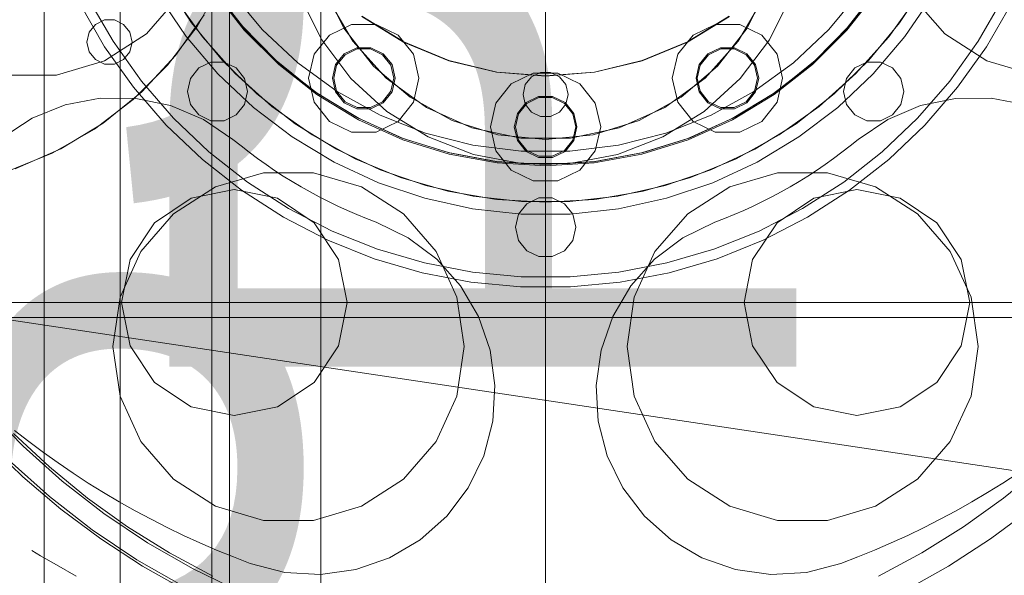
# Model space of a CAD drawing. Header units: millimetres. Extents: x -2233 to 65662, y -50530 to 6847.
# Tile 608 of 656: x 24240 to 24633, y 1401 to 1623. Entities that reach past the tile are written whole.
import ezdxf

# ---------------------------------------------------------------- set-up
doc = ezdxf.new("R2010")
doc.units = ezdxf.units.MM
for name, color, linetype, lineweight in [('COTAS_O', 1, 'Continuous', 0), ('COTAS_P', 1, 'Continuous', 0), ('lateral_briquetadora', 7, 'Continuous', 0), ('lateral_C02', 7, 'Continuous', 0)]:
    doc.layers.add(name, color=color, linetype=linetype, lineweight=lineweight)
doc.dimstyles.new('R19_100', dxfattribs={"dimtxt": 250, "dimasz": 150, "dimexe": 150, "dimexo": 80, "dimgap": 100, "dimtad": 1, "dimtih": 1, "dimtoh": 1, "dimdsep": 46, "dimcen": 0.09, "dimadec": 0, "dimazin": 0, "dimtfac": 1, "dimtdec": 4, "dimtofl": 0, "dimtmove": 0, "dimatfit": 3, "dimfxl": 1, "dimtolj": 1, "dimtzin": 0, "dimarcsym": 0})

# ---------------------------------------------------------------- blocks, each defined once
blk = doc.blocks.new('DIM_R32_4')
at = {"layer": 'COTAS_P'}
for p, q in [((15248.37, 1279.09), (24311.82, 4109.09)), ((24311.82, 4109.09), (24155.23, 4107.34)), ((24311.82, 4109.09), (24182.05, 4021.43)), ((24580.07, 3250), (24311.82, 4109.09)), ((15248.37, 1279.09), (15378.14, 1366.76)), ((15248.37, 1279.09), (15404.97, 1280.85)), ((15516.62, 420), (15248.37, 1279.09))]:
    blk.add_line(p, q, dxfattribs=at)
blk.add_text('9495 P', height=250, rotation=17.3406, dxfattribs=at).set_placement((19750.29, 2789.55))
blk = doc.blocks.new('DIM_R32_6')
at = {"layer": 'COTAS_P'}
for p, q in [((24580.07, 3250), (24980.07, 3250)), ((24980.07, 3250), (24935.07, 3100)), ((24980.07, 0), (24980.07, 3250)), ((24980.07, 3250), (25025.07, 3100)), ((24980.07, 0), (24935.07, 150)), ((24980.07, 0), (25025.07, 150)), ((24580.07, 0), (24980.07, 0))]:
    blk.add_line(p, q, dxfattribs=at)
blk.add_text('3250 P', height=250, rotation=90, dxfattribs=at).set_placement((24880.07, 1625))
blk = doc.blocks.new('DIM_R32_7')
at = {"layer": 'COTAS_P'}
for p, q in [((24250.07, 2141), (24400.07, 2186)), ((26750.07, 2141), (26600.07, 2186)), ((24250.07, 1241), (24250.07, 2141)), ((24250.07, 2141), (26750.07, 2141)), ((24250.07, 2141), (24400.07, 2096)), ((26750.07, 2141), (26600.07, 2096)), ((26750.07, 1241), (26750.07, 2141))]:
    blk.add_line(p, q, dxfattribs=at)
blk.add_text('2500 P', height=250, dxfattribs=at).set_placement((25500.07, 2241))
blk = doc.blocks.new('DIM_R32_8')
at = {"layer": 'COTAS_P'}
for p, q in [((24250.07, 1241), (24650.07, 1241)), ((24650.07, 1241), (24605.07, 1091)), ((24650.07, 0), (24650.07, 1241)), ((24650.07, 1241), (24695.07, 1091)), ((24650.07, 0), (24605.07, 150)), ((24650.07, 0), (24695.07, 150)), ((24250.07, 0), (24650.07, 0))]:
    blk.add_line(p, q, dxfattribs=at)
blk.add_text('1241 P', height=250, rotation=90, dxfattribs=at).set_placement((24550.07, 620.5))
blk = doc.blocks.new('DIM_R32_23')
at = {"layer": 'COTAS_O'}
for p, q in [((23750.07, 2330), (24450.07, 2330)), ((24450.07, 2330), (24405.07, 2180)), ((24450.07, 0), (24450.07, 2330)), ((24450.07, 2330), (24495.07, 2180)), ((24450.07, 0), (24405.07, 150)), ((24450.07, 0), (24495.07, 150)), ((23750.07, 0), (24450.07, 0))]:
    blk.add_line(p, q, dxfattribs=at)
blk.add_text('2330 O', height=250, rotation=90, dxfattribs=at).set_placement((24350.07, 1165))

msp = doc.modelspace()

# ---------------------------------------------------------------- linework, layer by layer
at = {"layer": 'lateral_briquetadora'}
for p, q in [((24308.903, 1621.57), (24298.367, 1637.754)), ((24601.768, 1637.754), (24591.231, 1621.57)), ((24320.664, 1636.996), (24311.081, 1620.12)), ((24328.89, 1620.52), (24317.009, 1636.144)), ((24329.932, 1618.569), (24317.979, 1633.826)), ((24330.306, 1618.9), (24318.39, 1634.11)), ((24337.077, 1618.895), (24324.67, 1633.893)), ((24369.682, 1619.372), (24361.168, 1636.507)), ((24538.967, 1636.507), (24530.453, 1619.372)), ((24575.465, 1633.893), (24563.058, 1618.895)), ((24581.745, 1634.11), (24569.829, 1618.9)), ((24582.156, 1633.826), (24570.203, 1618.569)), ((24583.126, 1636.144), (24571.245, 1620.52)), ((24277.611, 1614.169), (24267.856, 1631.064)), ((24303.955, 1632.155), (24290.908, 1617.098)), ((24295.833, 1632.2), (24306.771, 1616.069)), ((24313.247, 1615.889), (24301.891, 1631.894)), ((24352.158, 1632.07), (24360.795, 1614.725)), ((24373.211, 1614.16), (24363.281, 1631.36)), ((24536.854, 1631.36), (24526.924, 1614.16)), ((24539.34, 1614.725), (24547.977, 1632.07)), ((24598.244, 1631.894), (24586.888, 1615.889)), ((24593.364, 1616.069), (24604.302, 1632.2)), ((24609.227, 1617.098), (24596.18, 1632.155)), ((24632.279, 1631.064), (24622.524, 1614.169)), ((24274.245, 1612.006), (24264.301, 1629.231)), ((24635.834, 1629.231), (24625.889, 1612.006)), ((24274.19, 1622.649), (24270.582, 1620.911)), ((24278.196, 1622.649), (24274.19, 1622.649)), ((24281.804, 1620.911), (24278.196, 1622.649)), ((24313.958, 1624.66), (24302.546, 1608.492)), ((24321.159, 1606.646), (24308.903, 1621.57)), ((24393.432, 1613.847), (24376.741, 1624.075)), ((24393.478, 1613.936), (24376.8, 1624.156)), ((24523.335, 1624.156), (24506.657, 1613.936)), ((24523.394, 1624.075), (24506.703, 1613.847)), ((24591.231, 1621.57), (24578.976, 1606.646)), ((24268.084, 1617.779), (24267.193, 1613.874)), ((24270.582, 1620.911), (24268.084, 1617.779)), ((24284.302, 1617.779), (24281.804, 1620.911)), ((24285.193, 1613.874), (24284.302, 1617.779)), ((24311.081, 1620.12), (24299.329, 1604.675)), ((24342.595, 1606.469), (24328.89, 1620.52)), ((24343.636, 1604.864), (24329.932, 1618.569)), ((24343.968, 1605.238), (24330.306, 1618.9)), ((24351.267, 1605.57), (24337.077, 1618.895)), ((24363.851, 1616.627), (24372.672, 1620.875)), ((24381.457, 1604.291), (24369.682, 1619.372)), ((24372.672, 1620.875), (24382.463, 1620.875)), ((24382.463, 1620.875), (24391.284, 1616.627)), ((24508.851, 1616.627), (24517.672, 1620.875)), ((24517.672, 1620.875), (24527.463, 1620.875)), ((24530.453, 1619.372), (24518.678, 1604.291)), ((24527.463, 1620.875), (24536.284, 1616.627)), ((24563.058, 1618.895), (24548.868, 1605.57)), ((24569.829, 1618.9), (24556.167, 1605.238)), ((24570.203, 1618.569), (24556.499, 1604.864)), ((24571.245, 1620.52), (24557.54, 1606.469)), ((24267.193, 1613.874), (24268.084, 1609.969)), ((24290.908, 1617.098), (24274.147, 1606.326)), ((24288.927, 1598.277), (24277.611, 1614.169)), ((24284.302, 1609.969), (24285.193, 1613.874)), ((24306.771, 1616.069), (24319.388, 1601.214)), ((24326.324, 1601.256), (24313.247, 1615.889)), ((24357.746, 1608.972), (24363.851, 1616.627)), ((24360.795, 1614.725), (24372.472, 1599.262)), ((24386.5, 1599.401), (24373.211, 1614.16)), ((24391.284, 1616.627), (24397.389, 1608.972)), ((24411.518, 1606.356), (24393.432, 1613.847)), ((24411.549, 1606.451), (24393.478, 1613.936)), ((24506.657, 1613.936), (24488.586, 1606.451)), ((24506.703, 1613.847), (24488.617, 1606.356)), ((24502.746, 1608.972), (24508.851, 1616.627)), ((24526.924, 1614.16), (24513.635, 1599.401)), ((24527.663, 1599.262), (24539.34, 1614.725)), ((24536.284, 1616.627), (24542.389, 1608.972)), ((24586.888, 1615.889), (24573.811, 1601.256)), ((24580.747, 1601.214), (24593.364, 1616.069)), ((24625.988, 1606.326), (24609.227, 1617.098)), ((24622.524, 1614.169), (24611.208, 1598.277)), ((24268.084, 1609.969), (24270.582, 1606.838)), ((24285.782, 1595.805), (24274.245, 1612.006)), ((24281.804, 1606.838), (24284.302, 1609.969)), ((24369.774, 1609.199), (24374.786, 1611.613)), ((24370.086, 1608.808), (24374.897, 1611.125)), ((24374.786, 1611.613), (24380.349, 1611.613)), ((24374.897, 1611.125), (24380.238, 1611.125)), ((24380.238, 1611.125), (24385.049, 1608.808)), ((24380.349, 1611.613), (24385.361, 1609.199)), ((24514.774, 1609.199), (24519.786, 1611.613)), ((24515.086, 1608.808), (24519.897, 1611.125)), ((24519.786, 1611.613), (24525.349, 1611.613)), ((24519.897, 1611.125), (24525.238, 1611.125)), ((24525.238, 1611.125), (24530.049, 1608.808)), ((24525.349, 1611.613), (24530.361, 1609.199)), ((24625.889, 1612.006), (24614.353, 1595.805)), ((24274.147, 1606.326), (24255.03, 1600.713)), ((24270.582, 1606.838), (24274.19, 1605.1)), ((24278.196, 1605.1), (24281.804, 1606.838)), ((24302.546, 1608.492), (24289.038, 1594.029)), ((24316.582, 1605.884), (24311.771, 1603.567)), ((24321.923, 1605.884), (24316.582, 1605.884)), ((24334.985, 1593.163), (24321.159, 1606.646)), ((24326.735, 1603.567), (24321.923, 1605.884)), ((24357.917, 1594.202), (24342.595, 1606.469)), ((24355.567, 1599.426), (24357.746, 1608.972)), ((24366.305, 1604.85), (24369.774, 1609.199)), ((24366.756, 1604.633), (24370.086, 1608.808)), ((24385.049, 1608.808), (24388.379, 1604.633)), ((24385.361, 1609.199), (24388.83, 1604.85)), ((24397.389, 1608.972), (24399.567, 1599.426)), ((24430.552, 1601.786), (24411.518, 1606.356)), ((24430.568, 1601.885), (24411.549, 1606.451)), ((24488.586, 1606.451), (24469.567, 1601.885)), ((24488.617, 1606.356), (24469.583, 1601.786)), ((24500.567, 1599.426), (24502.746, 1608.972)), ((24511.305, 1604.85), (24514.774, 1609.199)), ((24511.756, 1604.633), (24515.086, 1608.808)), ((24530.049, 1608.808), (24533.379, 1604.633)), ((24530.361, 1609.199), (24533.83, 1604.85)), ((24557.54, 1606.469), (24542.218, 1594.202)), ((24542.389, 1608.972), (24544.567, 1599.426)), ((24578.976, 1606.646), (24565.15, 1593.163)), ((24578.212, 1605.884), (24573.4, 1603.567)), ((24583.552, 1605.884), (24578.212, 1605.884)), ((24588.364, 1603.567), (24583.552, 1605.884)), ((24645.105, 1600.713), (24625.988, 1606.326)), ((24274.19, 1605.1), (24278.196, 1605.1)), ((24299.329, 1604.675), (24285.621, 1590.938)), ((24311.771, 1603.567), (24308.441, 1599.392)), ((24330.064, 1599.392), (24326.735, 1603.567)), ((24358.893, 1592.911), (24343.636, 1604.864)), ((24359.177, 1593.323), (24343.968, 1605.238)), ((24367.014, 1594.129), (24351.267, 1605.57)), ((24365.067, 1599.426), (24366.305, 1604.85)), ((24365.567, 1599.426), (24366.756, 1604.633)), ((24396.016, 1591.876), (24381.457, 1604.291)), ((24388.379, 1604.633), (24389.567, 1599.426)), ((24388.83, 1604.85), (24390.067, 1599.426)), ((24450.067, 1600.35), (24430.568, 1601.885)), ((24469.567, 1601.885), (24450.067, 1600.35)), ((24518.678, 1604.291), (24504.119, 1591.876)), ((24510.067, 1599.426), (24511.305, 1604.85)), ((24510.567, 1599.426), (24511.756, 1604.633)), ((24548.868, 1605.57), (24533.121, 1594.129)), ((24533.379, 1604.633), (24534.567, 1599.426)), ((24533.83, 1604.85), (24535.067, 1599.426)), ((24556.167, 1605.238), (24540.958, 1593.323)), ((24556.499, 1604.864), (24541.242, 1592.911)), ((24573.4, 1603.567), (24570.071, 1599.392)), ((24591.694, 1599.392), (24588.364, 1603.567)), ((24255.03, 1600.713), (24235.105, 1600.713)), ((24301.702, 1583.534), (24288.927, 1598.277)), ((24308.441, 1599.392), (24307.253, 1594.185)), ((24319.388, 1601.214), (24333.538, 1587.811)), ((24340.957, 1588.179), (24326.324, 1601.256)), ((24331.253, 1594.185), (24330.064, 1599.392)), ((24357.746, 1589.881), (24355.567, 1599.426)), ((24366.305, 1594.003), (24365.067, 1599.426)), ((24366.756, 1594.22), (24365.567, 1599.426)), ((24372.472, 1599.262), (24386.791, 1586.208)), ((24402.567, 1587.728), (24386.5, 1599.401)), ((24389.567, 1599.426), (24388.379, 1594.22)), ((24390.067, 1599.426), (24388.83, 1594.003)), ((24399.567, 1599.426), (24397.389, 1589.881)), ((24450.067, 1600.25), (24430.552, 1601.786)), ((24436.351, 1597.2), (24445.172, 1601.448)), ((24441.959, 1596.905), (24444.456, 1600.036)), ((24444.456, 1600.036), (24448.065, 1601.774)), ((24445.172, 1601.448), (24454.963, 1601.448)), ((24448.065, 1601.774), (24452.07, 1601.774)), ((24469.583, 1601.786), (24450.067, 1600.25)), ((24452.07, 1601.774), (24455.679, 1600.036)), ((24454.963, 1601.448), (24463.784, 1597.2)), ((24455.679, 1600.036), (24458.176, 1596.905)), ((24513.635, 1599.401), (24497.567, 1587.728)), ((24502.746, 1589.881), (24500.567, 1599.426)), ((24511.305, 1594.003), (24510.067, 1599.426)), ((24511.756, 1594.22), (24510.567, 1599.426)), ((24513.344, 1586.208), (24527.663, 1599.262)), ((24534.567, 1599.426), (24533.379, 1594.22)), ((24535.067, 1599.426), (24533.83, 1594.003)), ((24544.567, 1599.426), (24542.389, 1589.881)), ((24573.811, 1601.256), (24559.178, 1588.179)), ((24566.597, 1587.811), (24580.747, 1601.214)), ((24570.071, 1599.392), (24568.882, 1594.185)), ((24592.882, 1594.185), (24591.694, 1599.392)), ((24611.208, 1598.277), (24598.433, 1583.534)), ((24289.038, 1594.029), (24273.686, 1581.539)), ((24298.807, 1580.773), (24285.782, 1595.805)), ((24307.253, 1594.185), (24308.441, 1588.979)), ((24330.064, 1588.979), (24331.253, 1594.185)), ((24374.626, 1583.902), (24357.917, 1594.202)), ((24370.086, 1590.044), (24366.756, 1594.22)), ((24384.072, 1584.752), (24367.014, 1594.129)), ((24388.379, 1594.22), (24385.049, 1590.044)), ((24430.246, 1589.545), (24436.351, 1597.2)), ((24441.067, 1593), (24441.959, 1596.905)), ((24458.176, 1596.905), (24459.067, 1593)), ((24463.784, 1597.2), (24469.889, 1589.545)), ((24515.086, 1590.044), (24511.756, 1594.22)), ((24533.121, 1594.129), (24516.063, 1584.752)), ((24542.218, 1594.202), (24525.509, 1583.902)), ((24533.379, 1594.22), (24530.049, 1590.044)), ((24568.882, 1594.185), (24570.071, 1588.979)), ((24591.694, 1588.979), (24592.882, 1594.185)), ((24614.353, 1595.805), (24601.328, 1580.773)), ((24258.45, 1588.817), (24272.406, 1591.501)), ((24285.621, 1590.938), (24270.201, 1579.155)), ((24272.406, 1591.501), (24286.619, 1591.41)), ((24286.619, 1591.41), (24300.54, 1588.548)), ((24350.212, 1581.286), (24334.985, 1593.163)), ((24375.479, 1582.884), (24358.893, 1592.911)), ((24375.712, 1583.327), (24359.177, 1593.323)), ((24369.774, 1589.653), (24366.305, 1594.003)), ((24388.83, 1594.003), (24385.361, 1589.653)), ((24412.767, 1582.629), (24396.016, 1591.876)), ((24441.959, 1589.095), (24441.067, 1593)), ((24442.274, 1589.773), (24447.286, 1592.187)), ((24442.586, 1589.382), (24447.397, 1591.699)), ((24447.286, 1592.187), (24452.849, 1592.187)), ((24447.397, 1591.699), (24452.738, 1591.699)), ((24452.738, 1591.699), (24457.549, 1589.382)), ((24452.849, 1592.187), (24457.861, 1589.773)), ((24459.067, 1593), (24458.176, 1589.095)), ((24504.119, 1591.876), (24487.368, 1582.629)), ((24514.774, 1589.653), (24511.305, 1594.003)), ((24540.958, 1593.323), (24524.423, 1583.327)), ((24541.242, 1592.911), (24524.656, 1582.884)), ((24533.83, 1594.003), (24530.361, 1589.653)), ((24565.15, 1593.163), (24549.923, 1581.286)), ((24599.595, 1588.548), (24613.516, 1591.41)), ((24613.516, 1591.41), (24627.729, 1591.501)), ((24627.729, 1591.501), (24641.685, 1588.817)), ((24245.285, 1583.462), (24258.45, 1588.817)), ((24300.54, 1588.548), (24313.636, 1583.026)), ((24308.441, 1588.979), (24311.771, 1584.803)), ((24326.735, 1584.803), (24330.064, 1588.979)), ((24333.538, 1587.811), (24349.054, 1576.016)), ((24356.962, 1576.823), (24340.957, 1588.179)), ((24363.851, 1582.226), (24357.746, 1589.881)), ((24374.786, 1587.24), (24369.774, 1589.653)), ((24374.897, 1587.727), (24370.086, 1590.044)), ((24380.349, 1587.24), (24374.786, 1587.24)), ((24380.238, 1587.727), (24374.897, 1587.727)), ((24385.049, 1590.044), (24380.238, 1587.727)), ((24385.361, 1589.653), (24380.349, 1587.24)), ((24386.791, 1586.208), (24403.265, 1576.008)), ((24397.389, 1589.881), (24391.284, 1582.226)), ((24420.711, 1579.65), (24402.567, 1587.728)), ((24428.067, 1580), (24430.246, 1589.545)), ((24438.805, 1585.424), (24442.274, 1589.773)), ((24439.256, 1585.207), (24442.586, 1589.382)), ((24444.456, 1585.964), (24441.959, 1589.095)), ((24458.176, 1589.095), (24455.679, 1585.964)), ((24457.549, 1589.382), (24460.879, 1585.207)), ((24457.861, 1589.773), (24461.33, 1585.424)), ((24469.889, 1589.545), (24472.067, 1580)), ((24497.567, 1587.728), (24479.424, 1579.65)), ((24496.87, 1576.008), (24513.344, 1586.208)), ((24508.851, 1582.226), (24502.746, 1589.881)), ((24519.786, 1587.24), (24514.774, 1589.653)), ((24519.897, 1587.727), (24515.086, 1590.044)), ((24525.349, 1587.24), (24519.786, 1587.24)), ((24525.238, 1587.727), (24519.897, 1587.727)), ((24530.049, 1590.044), (24525.238, 1587.727)), ((24530.361, 1589.653), (24525.349, 1587.24)), ((24542.389, 1589.881), (24536.284, 1582.226)), ((24559.178, 1588.179), (24543.173, 1576.823)), ((24551.081, 1576.016), (24566.597, 1587.811)), ((24570.071, 1588.979), (24573.4, 1584.803)), ((24586.499, 1583.026), (24599.595, 1588.548)), ((24588.364, 1584.803), (24591.694, 1588.979)), ((24233.417, 1575.641), (24245.285, 1583.462)), ((24315.821, 1570.071), (24301.702, 1583.534)), ((24311.771, 1584.803), (24316.582, 1582.486)), ((24313.636, 1583.026), (24325.402, 1575.055)), ((24316.582, 1582.486), (24321.923, 1582.486)), ((24321.923, 1582.486), (24326.735, 1584.803)), ((24392.47, 1575.727), (24374.626, 1583.902)), ((24393.153, 1574.93), (24375.479, 1582.884)), ((24393.331, 1575.397), (24375.712, 1583.327)), ((24402.17, 1577.586), (24384.072, 1584.752)), ((24431.031, 1576.927), (24412.767, 1582.629)), ((24437.567, 1580), (24438.805, 1585.424)), ((24438.067, 1580), (24439.256, 1585.207)), ((24448.065, 1584.226), (24444.456, 1585.964)), ((24452.07, 1584.226), (24448.065, 1584.226)), ((24455.679, 1585.964), (24452.07, 1584.226)), ((24460.879, 1585.207), (24462.067, 1580)), ((24461.33, 1585.424), (24462.567, 1580)), ((24487.368, 1582.629), (24469.104, 1576.927)), ((24516.063, 1584.752), (24497.965, 1577.586)), ((24524.423, 1583.327), (24506.804, 1575.397)), ((24524.656, 1582.884), (24506.982, 1574.93)), ((24525.509, 1583.902), (24507.665, 1575.727)), ((24573.4, 1584.803), (24578.212, 1582.486)), ((24574.733, 1575.055), (24586.499, 1583.026)), ((24578.212, 1582.486), (24583.552, 1582.486)), ((24583.552, 1582.486), (24588.364, 1584.803)), ((24598.433, 1583.534), (24584.314, 1570.071)), ((24270.201, 1579.155), (24253.345, 1569.536)), ((24273.686, 1581.539), (24256.777, 1571.257)), ((24313.202, 1567.048), (24298.807, 1580.773)), ((24366.655, 1571.158), (24350.212, 1581.286)), ((24372.672, 1577.978), (24363.851, 1582.226)), ((24391.284, 1582.226), (24382.463, 1577.978)), ((24440.137, 1575.52), (24420.711, 1579.65)), ((24430.246, 1570.455), (24428.067, 1580)), ((24438.805, 1574.576), (24437.567, 1580)), ((24439.256, 1574.793), (24438.067, 1580)), ((24479.424, 1579.65), (24459.998, 1575.52)), ((24462.067, 1580), (24460.879, 1574.793)), ((24462.567, 1580), (24461.33, 1574.576)), ((24472.067, 1580), (24469.889, 1570.455)), ((24517.672, 1577.978), (24508.851, 1582.226)), ((24536.284, 1582.226), (24527.463, 1577.978)), ((24549.923, 1581.286), (24533.48, 1571.158)), ((24601.328, 1580.773), (24586.933, 1567.048)), ((24325.402, 1575.055), (24328.617, 1572.44)), ((24349.054, 1576.016), (24365.754, 1565.968)), ((24374.138, 1567.33), (24356.962, 1576.823)), ((24382.463, 1577.978), (24372.672, 1577.978)), ((24411.18, 1569.798), (24392.47, 1575.727)), ((24411.657, 1569.164), (24393.153, 1574.93)), ((24411.777, 1569.649), (24393.331, 1575.397)), ((24421.023, 1572.745), (24402.17, 1577.586)), ((24403.265, 1576.008), (24421.333, 1569.008)), ((24450.067, 1575), (24431.031, 1576.927)), ((24442.274, 1570.227), (24438.805, 1574.576)), ((24442.586, 1570.618), (24439.256, 1574.793)), ((24459.998, 1575.52), (24440.137, 1575.52)), ((24469.104, 1576.927), (24450.067, 1575)), ((24460.879, 1574.793), (24457.549, 1570.618)), ((24461.33, 1574.576), (24457.861, 1570.227)), ((24478.802, 1569.008), (24496.87, 1576.008)), ((24497.965, 1577.586), (24479.112, 1572.745)), ((24506.804, 1575.397), (24488.358, 1569.649)), ((24506.982, 1574.93), (24488.478, 1569.164)), ((24507.665, 1575.727), (24488.954, 1569.798)), ((24527.463, 1577.978), (24517.672, 1577.978)), ((24543.173, 1576.823), (24525.997, 1567.33)), ((24534.381, 1565.968), (24551.081, 1576.016)), ((24571.518, 1572.44), (24574.733, 1575.055)), ((24256.777, 1571.257), (24238.625, 1563.372)), ((24328.617, 1572.44), (24331.886, 1569.893)), ((24384.113, 1562.904), (24366.655, 1571.158)), ((24440.335, 1570.306), (24421.023, 1572.745)), ((24447.397, 1568.301), (24442.586, 1570.618)), ((24457.549, 1570.618), (24452.738, 1568.301)), ((24479.112, 1572.745), (24459.8, 1570.306)), ((24533.48, 1571.158), (24516.022, 1562.904)), ((24568.249, 1569.893), (24571.518, 1572.44)), ((24253.345, 1569.536), (24235.356, 1562.254)), ((24328.836, 1554.754), (24313.202, 1567.048)), ((24331.156, 1558.012), (24315.821, 1570.071)), ((24331.886, 1569.893), (24335.208, 1567.417)), ((24335.208, 1567.417), (24338.582, 1565.012)), ((24392.269, 1559.82), (24374.138, 1567.33)), ((24430.477, 1566.204), (24411.18, 1569.798)), ((24430.721, 1565.67), (24411.657, 1569.164)), ((24430.782, 1566.167), (24411.777, 1569.649)), ((24421.333, 1569.008), (24440.379, 1565.448)), ((24436.351, 1562.8), (24430.246, 1570.455)), ((24459.8, 1570.306), (24440.335, 1570.306)), ((24447.286, 1567.813), (24442.274, 1570.227)), ((24452.849, 1567.813), (24447.286, 1567.813)), ((24452.738, 1568.301), (24447.397, 1568.301)), ((24457.861, 1570.227), (24452.849, 1567.813)), ((24459.756, 1565.448), (24478.802, 1569.008)), ((24469.889, 1570.455), (24463.784, 1562.8)), ((24488.358, 1569.649), (24469.353, 1566.167)), ((24488.478, 1569.164), (24469.414, 1565.67)), ((24488.954, 1569.798), (24469.658, 1566.204)), ((24525.997, 1567.33), (24507.866, 1559.82)), ((24561.553, 1565.012), (24564.927, 1567.417)), ((24564.927, 1567.417), (24568.249, 1569.893)), ((24584.314, 1570.071), (24568.979, 1558.012)), ((24586.933, 1567.048), (24571.299, 1554.754)), ((24338.582, 1565.012), (24342.007, 1562.679)), ((24342.007, 1562.679), (24345.481, 1560.42)), ((24365.754, 1565.968), (24383.443, 1557.784)), ((24402.375, 1556.624), (24384.113, 1562.904)), ((24450.067, 1565), (24430.477, 1566.204)), ((24450.067, 1564.5), (24430.721, 1565.67)), ((24450.067, 1565), (24430.782, 1566.167)), ((24445.172, 1558.552), (24436.351, 1562.8)), ((24440.379, 1565.448), (24459.756, 1565.448)), ((24469.658, 1566.204), (24450.067, 1565)), ((24469.353, 1566.167), (24450.067, 1565)), ((24469.414, 1565.67), (24450.067, 1564.5)), ((24463.784, 1562.8), (24454.963, 1558.552)), ((24516.022, 1562.904), (24497.76, 1556.624)), ((24516.692, 1557.784), (24534.381, 1565.968)), ((24554.654, 1560.42), (24558.128, 1562.679)), ((24558.128, 1562.679), (24561.553, 1565.012)), ((24318.488, 1556.139), (24337.605, 1561.752)), ((24337.605, 1561.752), (24357.53, 1561.752)), ((24345.481, 1560.42), (24349.001, 1558.235)), ((24357.53, 1561.752), (24376.647, 1556.139)), ((24411.126, 1554.388), (24392.269, 1559.82)), ((24507.866, 1559.82), (24489.009, 1554.388)), ((24523.488, 1556.139), (24542.605, 1561.752)), ((24542.605, 1561.752), (24562.53, 1561.752)), ((24551.134, 1558.235), (24554.654, 1560.42)), ((24562.53, 1561.752), (24581.647, 1556.139)), ((24301.727, 1545.367), (24318.488, 1556.139)), ((24308.722, 1551.584), (24325.942, 1555.009)), ((24325.942, 1555.009), (24343.163, 1551.584)), ((24347.567, 1547.465), (24331.156, 1558.012)), ((24349.001, 1558.235), (24352.567, 1556.125)), ((24352.567, 1556.125), (24356.178, 1554.091)), ((24376.647, 1556.139), (24393.408, 1545.367)), ((24383.443, 1557.784), (24401.912, 1551.561)), ((24421.218, 1552.394), (24402.375, 1556.624)), ((24454.963, 1558.552), (24445.172, 1558.552)), ((24497.76, 1556.624), (24478.917, 1552.394)), ((24498.223, 1551.561), (24516.692, 1557.784)), ((24506.727, 1545.367), (24523.488, 1556.139)), ((24543.957, 1554.091), (24547.567, 1556.125)), ((24547.567, 1556.125), (24551.134, 1558.235)), ((24568.979, 1558.012), (24552.567, 1547.465)), ((24556.972, 1551.584), (24574.192, 1555.009)), ((24574.192, 1555.009), (24591.413, 1551.584)), ((24581.647, 1556.139), (24598.408, 1545.367)), ((24294.123, 1541.829), (24308.722, 1551.584)), ((24345.567, 1544.001), (24328.836, 1554.754)), ((24343.163, 1551.584), (24357.762, 1541.829)), ((24356.178, 1554.091), (24359.831, 1552.135)), ((24359.831, 1552.135), (24363.524, 1550.257)), ((24401.912, 1551.561), (24420.947, 1547.371)), ((24430.474, 1551.1), (24411.126, 1554.388)), ((24440.412, 1550.267), (24421.218, 1552.394)), ((24450.067, 1550), (24430.474, 1551.1)), ((24447.397, 1551.699), (24442.586, 1549.382)), ((24452.738, 1551.699), (24447.397, 1551.699)), ((24469.661, 1551.1), (24450.067, 1550)), ((24457.549, 1549.382), (24452.738, 1551.699)), ((24478.917, 1552.394), (24459.723, 1550.267)), ((24489.009, 1554.388), (24469.661, 1551.1)), ((24479.188, 1547.371), (24498.223, 1551.561)), ((24536.611, 1550.257), (24540.304, 1552.135)), ((24540.304, 1552.135), (24543.957, 1554.091)), ((24542.373, 1541.829), (24556.972, 1551.584)), ((24571.299, 1554.754), (24554.567, 1544.001)), ((24591.413, 1551.584), (24606.012, 1541.829)), ((24364.907, 1538.525), (24347.567, 1547.465)), ((24363.524, 1550.257), (24367.257, 1548.457)), ((24367.257, 1548.457), (24371.027, 1546.737)), ((24420.947, 1547.371), (24440.322, 1545.264)), ((24442.586, 1549.382), (24439.256, 1545.207)), ((24459.723, 1550.267), (24440.412, 1550.267)), ((24460.879, 1545.207), (24457.549, 1549.382)), ((24459.812, 1545.264), (24479.188, 1547.371)), ((24529.108, 1546.737), (24532.878, 1548.457)), ((24532.878, 1548.457), (24536.611, 1550.257)), ((24552.567, 1547.465), (24535.228, 1538.525)), ((24288.68, 1530.31), (24301.727, 1545.367)), ((24363.246, 1534.887), (24345.567, 1544.001)), ((24371.027, 1546.737), (24374.832, 1545.098)), ((24374.832, 1545.098), (24378.672, 1543.54)), ((24378.672, 1543.54), (24382.544, 1542.064)), ((24393.408, 1545.367), (24406.455, 1530.31)), ((24439.256, 1545.207), (24438.067, 1540)), ((24440.322, 1545.264), (24459.812, 1545.264)), ((24462.067, 1540), (24460.879, 1545.207)), ((24493.68, 1530.31), (24506.727, 1545.367)), ((24517.591, 1542.064), (24521.463, 1543.54)), ((24521.463, 1543.54), (24525.303, 1545.098)), ((24525.303, 1545.098), (24529.108, 1546.737)), ((24554.567, 1544.001), (24536.889, 1534.887)), ((24598.408, 1545.367), (24611.455, 1530.31)), ((24284.368, 1527.23), (24294.123, 1541.829)), ((24357.762, 1541.829), (24367.517, 1527.23)), ((24382.544, 1542.064), (24395.33, 1535.86)), ((24438.067, 1540), (24439.256, 1534.793)), ((24460.879, 1534.793), (24462.067, 1540)), ((24504.805, 1535.86), (24517.591, 1542.064)), ((24532.618, 1527.23), (24542.373, 1541.829)), ((24606.012, 1541.829), (24615.767, 1527.23)), ((24383.019, 1531.275), (24364.907, 1538.525)), ((24395.33, 1535.86), (24406.661, 1527.28)), ((24493.474, 1527.28), (24504.805, 1535.86)), ((24535.228, 1538.525), (24517.116, 1531.275)), ((24381.71, 1527.495), (24363.246, 1534.887)), ((24401.737, 1525.779), (24383.019, 1531.275)), ((24439.256, 1534.793), (24442.586, 1530.618)), ((24457.549, 1530.618), (24460.879, 1534.793)), ((24517.116, 1531.275), (24498.398, 1525.779)), ((24536.889, 1534.887), (24518.425, 1527.495)), ((24280.403, 1512.186), (24288.68, 1530.31)), ((24400.794, 1521.891), (24381.71, 1527.495)), ((24406.455, 1530.31), (24414.732, 1512.186)), ((24406.661, 1527.28), (24416.1, 1516.654)), ((24442.586, 1530.618), (24447.397, 1528.301)), ((24447.397, 1528.301), (24452.738, 1528.301)), ((24452.738, 1528.301), (24457.549, 1530.618)), ((24484.035, 1516.654), (24493.474, 1527.28)), ((24485.403, 1512.186), (24493.68, 1530.31)), ((24518.425, 1527.495), (24499.341, 1521.891)), ((24611.455, 1530.31), (24619.732, 1512.186)), ((24280.942, 1510.009), (24284.368, 1527.23)), ((24367.517, 1527.23), (24370.942, 1510.009)), ((24420.893, 1522.087), (24401.737, 1525.779)), ((24498.398, 1525.779), (24479.242, 1522.087)), ((24529.192, 1510.009), (24532.618, 1527.23)), ((24615.767, 1527.23), (24619.192, 1510.009)), ((24420.324, 1518.127), (24400.794, 1521.891)), ((24440.313, 1520.232), (24420.893, 1522.087)), ((24459.822, 1520.232), (24440.313, 1520.232)), ((24479.242, 1522.087), (24459.822, 1520.232)), ((24499.341, 1521.891), (24479.811, 1518.127)), ((24416.1, 1516.654), (24423.284, 1504.391)), ((24440.123, 1516.237), (24420.324, 1518.127)), ((24460.012, 1516.237), (24440.123, 1516.237)), ((24479.811, 1518.127), (24460.012, 1516.237)), ((24476.851, 1504.391), (24484.035, 1516.654)), ((24277.567, 1492.465), (24280.403, 1512.186)), ((24414.732, 1512.186), (24417.567, 1492.465)), ((24482.567, 1492.465), (24485.403, 1512.186)), ((24619.732, 1512.186), (24622.567, 1492.465)), ((24670.067, 1510), (24230.067, 1510)), ((24284.368, 1492.788), (24280.942, 1510.009)), ((24370.942, 1510.009), (24367.517, 1492.788)), ((24532.618, 1492.788), (24529.192, 1510.009)), ((24619.192, 1510.009), (24615.767, 1492.788)), ((24230.067, 1504), (25470.067, 1504)), ((24230.067, 1504), (25456.734, 1320)), ((24423.284, 1504.391), (24427.938, 1490.962)), ((24472.197, 1490.962), (24476.851, 1504.391)), ((24280.403, 1472.744), (24277.567, 1492.465)), ((24294.123, 1478.189), (24284.368, 1492.788)), ((24367.517, 1492.788), (24357.762, 1478.189)), ((24417.567, 1492.465), (24414.732, 1472.744)), ((24485.403, 1472.744), (24482.567, 1492.465)), ((24542.373, 1478.189), (24532.618, 1492.788)), ((24615.767, 1492.788), (24606.012, 1478.189)), ((24622.567, 1492.465), (24619.732, 1472.744)), ((24427.938, 1490.962), (24429.883, 1476.884)), ((24470.252, 1476.884), (24472.197, 1490.962)), ((24308.722, 1468.435), (24294.123, 1478.189)), ((24357.762, 1478.189), (24343.163, 1468.435)), ((24429.883, 1476.884), (24429.044, 1462.696)), ((24471.091, 1462.696), (24470.252, 1476.884)), ((24556.972, 1468.435), (24542.373, 1478.189)), ((24606.012, 1478.189), (24591.413, 1468.435)), ((24288.68, 1454.62), (24280.403, 1472.744)), ((24414.732, 1472.744), (24406.455, 1454.62)), ((24493.68, 1454.62), (24485.403, 1472.744)), ((24619.732, 1472.744), (24611.455, 1454.62)), ((24325.942, 1465.009), (24308.722, 1468.435)), ((24343.163, 1468.435), (24325.942, 1465.009)), ((24574.192, 1465.009), (24556.972, 1468.435)), ((24591.413, 1468.435), (24574.192, 1465.009)), ((24227.071, 1467.828), (24241.691, 1452.79)), ((24429.044, 1462.696), (24425.453, 1448.945)), ((24474.682, 1448.945), (24471.091, 1462.696)), ((24252.264, 1444.448), (24237.935, 1457.868)), ((24244.007, 1454.558), (24238.307, 1458.997)), ((24241.654, 1440.514), (24227.379, 1454.338)), ((24241.691, 1452.79), (24257.322, 1438.807)), ((24249.8, 1450.24), (24244.007, 1454.558)), ((24301.727, 1439.562), (24288.68, 1454.62)), ((24406.455, 1454.62), (24393.408, 1439.562)), ((24506.727, 1439.562), (24493.68, 1454.62)), ((24611.455, 1454.62), (24598.408, 1439.562)), ((24255.683, 1446.047), (24249.8, 1450.24)), ((24425.453, 1448.945), (24419.249, 1436.158)), ((24480.886, 1436.158), (24474.682, 1448.945)), ((24236.152, 1447.017), (24252.199, 1432.662)), ((24261.654, 1441.98), (24255.683, 1446.047)), ((24267.439, 1431.994), (24252.264, 1444.448)), ((24267.711, 1438.04), (24261.654, 1441.98)), ((24638.481, 1441.98), (24632.424, 1438.04)), ((24647.871, 1444.448), (24632.696, 1431.994)), ((24256.786, 1427.632), (24241.654, 1440.514)), ((24257.322, 1438.807), (24273.889, 1425.946)), ((24273.849, 1434.23), (24267.711, 1438.04)), ((24318.488, 1428.791), (24301.727, 1439.562)), ((24393.408, 1439.562), (24376.647, 1428.791)), ((24523.488, 1428.791), (24506.727, 1439.562)), ((24598.408, 1439.562), (24581.647, 1428.791)), ((24632.424, 1438.04), (24626.286, 1434.23)), ((24280.067, 1430.551), (24273.849, 1434.23)), ((24419.249, 1436.158), (24410.669, 1424.827)), ((24489.466, 1424.827), (24480.886, 1436.158)), ((24626.286, 1434.23), (24620.067, 1430.551)), ((24252.199, 1432.662), (24269.207, 1419.46)), ((24283.396, 1420.559), (24267.439, 1431.994)), ((24286.362, 1427.006), (24280.067, 1430.551)), ((24620.067, 1430.551), (24613.773, 1427.006)), ((24632.696, 1431.994), (24616.739, 1420.559)), ((24272.711, 1415.747), (24256.786, 1427.632)), ((24273.889, 1425.946), (24291.312, 1414.27)), ((24292.731, 1423.594), (24286.362, 1427.006)), ((24337.605, 1423.177), (24318.488, 1428.791)), ((24376.647, 1428.791), (24357.53, 1423.177)), ((24542.605, 1423.177), (24523.488, 1428.791)), ((24581.647, 1428.791), (24562.53, 1423.177)), ((24613.773, 1427.006), (24607.404, 1423.594)), ((24643.349, 1427.632), (24627.424, 1415.747)), ((24299.171, 1420.319), (24292.731, 1423.594)), ((24357.53, 1423.177), (24337.605, 1423.177)), ((24410.669, 1424.827), (24400.043, 1415.389)), ((24500.092, 1415.389), (24489.466, 1424.827)), ((24562.53, 1423.177), (24542.605, 1423.177)), ((24607.404, 1423.594), (24600.964, 1420.319)), ((24269.207, 1419.46), (24287.093, 1407.473)), ((24300.067, 1410.192), (24283.396, 1420.559)), ((24305.679, 1417.182), (24299.171, 1420.319)), ((24600.964, 1420.319), (24594.456, 1417.182)), ((24616.739, 1420.559), (24600.067, 1410.192)), ((24289.366, 1404.906), (24272.711, 1415.747)), ((24291.312, 1414.27), (24309.506, 1403.836)), ((24312.252, 1414.183), (24305.679, 1417.182)), ((24318.888, 1411.325), (24312.252, 1414.183)), ((24400.043, 1415.389), (24387.78, 1408.204)), ((24512.355, 1408.204), (24500.092, 1415.389)), ((24587.882, 1414.183), (24581.247, 1411.325)), ((24594.456, 1417.182), (24587.882, 1414.183)), ((24627.424, 1415.747), (24610.769, 1404.906)), ((24248.724, 1409.099), (24245.212, 1411.127)), ((24317.381, 1400.938), (24300.067, 1410.192)), ((24325.583, 1408.609), (24318.888, 1411.325)), ((24581.247, 1411.325), (24574.552, 1408.609)), ((24600.067, 1410.192), (24582.754, 1400.938)), ((24255.052, 1405.446), (24248.724, 1409.099)), ((24287.093, 1407.473), (24305.77, 1396.762)), ((24332.334, 1406.035), (24325.583, 1408.609)), ((24346.085, 1402.444), (24332.334, 1406.035)), ((24387.78, 1408.204), (24374.351, 1403.55)), ((24525.784, 1403.55), (24512.355, 1408.204)), ((24567.801, 1406.035), (24554.05, 1402.444)), ((24574.552, 1408.609), (24567.801, 1406.035)), ((24262.942, 1400.89), (24255.052, 1405.446)), ((24306.681, 1395.154), (24289.366, 1404.906)), ((24309.506, 1403.836), (24328.381, 1394.694)), ((24360.273, 1401.605), (24346.085, 1402.444)), ((24374.351, 1403.55), (24360.273, 1401.605)), ((24539.862, 1401.605), (24525.784, 1403.55)), ((24554.05, 1402.444), (24539.862, 1401.605)), ((24610.769, 1404.906), (24593.454, 1395.154))]:
    msp.add_line(p, q, dxfattribs=at)
at = {"layer": 'lateral_C02'}
for p, q in [((24280.488, 2812.387), (24280.488, 25)), ((24316.988, 2812.387), (24316.988, 25)), ((24323.988, 25), (24323.988, 2812.387)), ((24360.488, 25), (24360.488, 2812.387))]:
    msp.add_line(p, q, dxfattribs=at)

# ---------------------------------------------------------------- dimensions: what is measured, and where the dimension line sits
at = {"layer": 'COTAS_O'}
dim = msp.add_aligned_dim(p1=(23750.067, 0), p2=(23750.067, 2330), distance=-700, text='<> O', dimstyle='R19_100', dxfattribs=at)
dim.commit()
dim.dimension.update_dxf_attribs({"geometry": 'DIM_R32_23', "text_midpoint": (24450.067, 1165)})
at = {"layer": 'COTAS_P'}
for p1, p2, distance, picture, middle in [((15516.618, 420), (24580.067, 3250), 900, 'DIM_R32_4', (19780.096, 2694.095)), ((24580.067, 0), (24580.067, 3250), -400, 'DIM_R32_6', (24980.067, 1625)), ((24250.067, 1241), (26750.067, 1241), 900, 'DIM_R32_7', (25500.067, 2141)), ((24250.067, 0), (24250.067, 1241), -400, 'DIM_R32_8', (24650.067, 620.5))]:
    dim = msp.add_aligned_dim(p1=p1, p2=p2, distance=distance, text='<> P', dimstyle='R19_100', dxfattribs=at)
    dim.commit()
    dim.dimension.update_dxf_attribs({"geometry": picture, "text_midpoint": middle})

doc.saveas('drawing.dxf')
